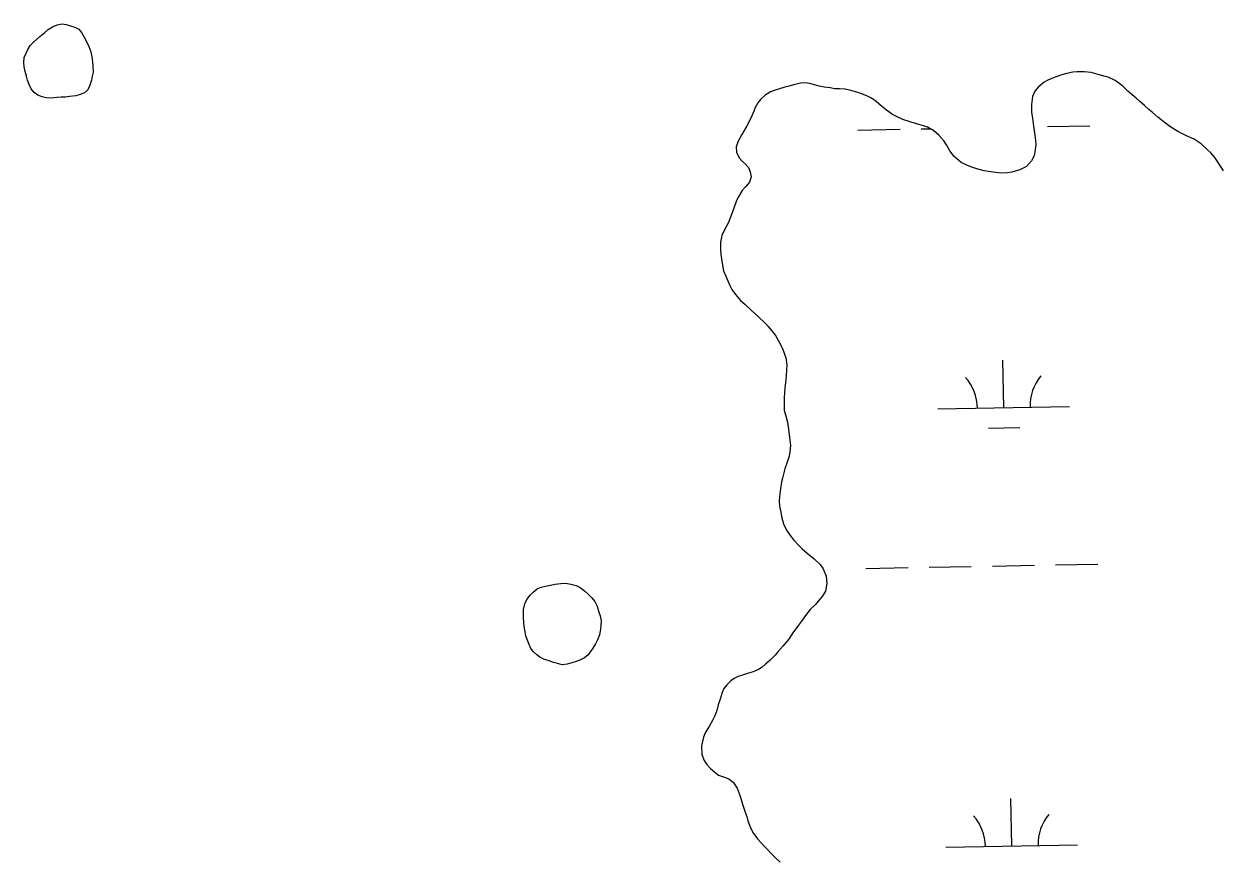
# Model space of a CAD drawing. Extents: x 3925854 to 3964121, y 224593 to 250589.
# Drawn here: x 3937926 to 3938835, y 235030 to 235666 of the extents above; entities that cross this region are included whole.
import ezdxf

# ---------------------------------------------------------------- set-up
doc = ezdxf.new("R2010")
doc.units = 0
doc.layers.add('V-WETL-SWMP', color=7, linetype='Continuous')

msp = doc.modelspace()

# ---------------------------------------------------------------- linework, layer by layer
at = {"layer": 'V-WETL-SWMP'}
for p, q in [((3938722.05, 235629.627), (3938716.431, 235628.475)), ((3938725.487, 235629.975), (3938722.05, 235629.627)), ((3938730.803, 235630.03), (3938725.487, 235629.975)), ((3938736.127, 235629.458), (3938730.803, 235630.03)), ((3938741.459, 235627.949), (3938736.127, 235629.458)), ((3938511.171, 235620.432), (3938506.649, 235619.134)), ((3938515.697, 235621.416), (3938511.171, 235620.432)), ((3938518.979, 235621.606), (3938515.697, 235621.416)), ((3938522.582, 235621.017), (3938518.979, 235621.606)), ((3938526.032, 235620.114), (3938522.582, 235621.017)), ((3938529.638, 235619.213), (3938526.032, 235620.114)), ((3938700.387, 235622.211), (3938696.044, 235618.726)), ((3938703.187, 235623.648), (3938700.387, 235622.211)), ((3938706.768, 235625.248), (3938703.187, 235623.648)), ((3938711.443, 235626.86), (3938706.768, 235625.248)), ((3938716.431, 235628.475), (3938711.443, 235626.86)), ((3938745.538, 235626.74), (3938741.459, 235627.949)), ((3938748.831, 235625.835), (3938745.538, 235626.74)), ((3938754.174, 235623.387), (3938748.831, 235625.835)), ((3938757.796, 235620.922), (3938754.174, 235623.387)), ((3938760.32, 235618.759), (3938757.796, 235620.922)), ((3938488.577, 235612.381), (3938485.172, 235608.905)), ((3938492.775, 235614.77), (3938488.577, 235612.381)), ((3938496.203, 235616.056), (3938492.775, 235614.77)), ((3938499.477, 235617.028), (3938496.203, 235616.056)), ((3938503.686, 235618.322), (3938499.477, 235617.028)), ((3938506.649, 235619.134), (3938503.686, 235618.322)), ((3938533.556, 235618.471), (3938529.638, 235619.213)), ((3938537.942, 235617.734), (3938533.556, 235618.471)), ((3938541.545, 235617.145), (3938537.942, 235617.734)), ((3938545.142, 235617.182), (3938541.545, 235617.145)), ((3938549.369, 235616.756), (3938545.142, 235617.182)), ((3938553.602, 235615.705), (3938549.369, 235616.756)), ((3938558.15, 235614.5), (3938553.602, 235615.705)), ((3938562.544, 235612.981), (3938558.15, 235614.5)), ((3938565.841, 235611.764), (3938562.544, 235612.981)), ((3938569.457, 235609.924), (3938565.841, 235611.764)), ((3938691.584, 235611.33), (3938690.708, 235605.222)), ((3938693.264, 235615.257), (3938691.584, 235611.33)), ((3938696.044, 235618.726), (3938693.264, 235615.257)), ((3938763.952, 235615.355), (3938760.32, 235618.759)), ((3938770.263, 235609.946), (3938763.952, 235615.355)), ((3938481.011, 235602.92), (3938479.945, 235600.094)), ((3938483.007, 235606.537), (3938481.011, 235602.92)), ((3938485.172, 235608.905), (3938483.007, 235606.537)), ((3938572.923, 235607.457), (3938569.457, 235609.924)), ((3938577.023, 235604.059), (3938572.923, 235607.457)), ((3938580.652, 235600.968), (3938577.023, 235604.059)), ((3938690.708, 235605.222), (3938690.771, 235599.124)), ((3938772.631, 235607.781), (3938770.263, 235609.946)), ((3938776.418, 235604.535), (3938772.631, 235607.781)), ((3938779.892, 235601.287), (3938776.418, 235604.535)), ((3938476.585, 235592.24), (3938474.434, 235588.465)), ((3938478.574, 235596.483), (3938476.585, 235592.24)), ((3938479.945, 235600.094), (3938478.574, 235596.483)), ((3938585.379, 235597.576), (3938580.652, 235600.968)), ((3938588.366, 235596.042), (3938585.379, 235597.576)), ((3938593.236, 235593.903), (3938588.366, 235596.042)), ((3938603.592, 235590.568), (3938593.236, 235593.903)), ((3938690.771, 235599.124), (3938691.441, 235594.751)), ((3938691.441, 235594.751), (3938692.284, 235588.817)), ((3938782.258, 235599.278), (3938779.892, 235601.287)), ((3938786.675, 235595.57), (3938782.258, 235599.278)), ((3938792.351, 235591.092), (3938786.675, 235595.57)), ((3938474.434, 235588.465), (3938471.054, 235582.487)), ((3938559.033, 235585.839), (3938591.028, 235586.421)), ((3938608.768, 235589.057), (3938603.592, 235590.568)), ((3938607.025, 235586.712), (3938613.793, 235586.835)), ((3938611.75, 235587.993), (3938608.768, 235589.057)), ((3938616.627, 235585.228), (3938611.75, 235587.993)), ((3938620.573, 235581.671), (3938616.627, 235585.228)), ((3938692.284, 235588.817), (3938692.786, 235585.538)), ((3938692.786, 235585.538), (3938693.623, 235580.229)), ((3938703.009, 235588.457), (3938735.004, 235589.039)), ((3938795.818, 235588.469), (3938792.351, 235591.092)), ((3938801.799, 235584.777), (3938795.818, 235588.469)), ((3938805.729, 235582.784), (3938801.799, 235584.777)), ((3938468.134, 235577.453), (3938466.772, 235573.06)), ((3938471.054, 235582.487), (3938468.134, 235577.453)), ((3938624.371, 235577.331), (3938620.573, 235581.671)), ((3938626.275, 235574.692), (3938624.371, 235577.331)), ((3938628.668, 235570.025), (3938626.275, 235574.692)), ((3938693.987, 235575.229), (3938693.564, 235570.689)), ((3938693.623, 235580.229), (3938693.987, 235575.229)), ((3938808.402, 235581.404), (3938805.729, 235582.784)), ((3938814.215, 235578.805), (3938808.402, 235581.404)), ((3938819.411, 235575.417), (3938814.215, 235578.805)), ((3938824.621, 235570.622), (3938819.411, 235575.417)), ((3938466.772, 235573.06), (3938466.968, 235569.152)), ((3938466.968, 235569.152), (3938469.048, 235564.638)), ((3938632.153, 235565.681), (3938628.668, 235570.025)), ((3938637.516, 235561.201), (3938632.153, 235565.681)), ((3938692.67, 235566.301), (3938690.834, 235562.372)), ((3938693.564, 235570.689), (3938692.67, 235566.301)), ((3938826.832, 235568.456), (3938824.621, 235570.622)), ((3938829.84, 235564.889), (3938826.832, 235568.456)), ((3938469.048, 235564.638), (3938471.42, 235562.003)), ((3938471.42, 235562.003), (3938473.632, 235559.837)), ((3938473.632, 235559.837), (3938476.003, 235557.359)), ((3938476.003, 235557.359), (3938477.288, 235554.088)), ((3938641.761, 235559.055), (3938637.516, 235561.201)), ((3938644.745, 235557.834), (3938641.761, 235559.055)), ((3938649.294, 235556.473), (3938644.745, 235557.834)), ((3938654.783, 235554.966), (3938649.294, 235556.473)), ((3938686.966, 235558.266), (3938681.831, 235555.712)), ((3938690.834, 235562.372), (3938686.966, 235558.266)), ((3938831.904, 235561.939), (3938829.84, 235564.889)), ((3938834.763, 235557.589), (3938831.904, 235561.939)), ((3938836.356, 235554.791), (3938834.763, 235557.589)), ((3938477.952, 235550.341), (3938476.899, 235546.264)), ((3938477.288, 235554.088), (3938477.952, 235550.341)), ((3938661.677, 235553.785), (3938654.783, 235554.966)), ((3938667.625, 235553.22), (3938661.677, 235553.785)), ((3938672.473, 235553.27), (3938667.625, 235553.22)), ((3938675.752, 235553.773), (3938672.473, 235553.27)), ((3938681.831, 235555.712), (3938675.752, 235553.773)), ((3938471.333, 235539.951), (3938468.563, 235535.544)), ((3938474.118, 235542.951), (3938471.333, 235539.951)), ((3938476.899, 235546.264), (3938474.118, 235542.951)), ((3938467.032, 235532.401), (3938464.902, 235526.592)), ((3938468.563, 235535.544), (3938467.032, 235532.401)), ((3938462.314, 235519.685), (3938460.483, 235515.13)), ((3938464.902, 235526.592), (3938462.314, 235519.685)), ((3938460.483, 235515.13), (3938457.72, 235510.098)), ((3938455.732, 235505.698), (3938454.845, 235500.685)), ((3938457.72, 235510.098), (3938455.732, 235505.698)), ((3938454.845, 235500.685), (3938454.743, 235495.366)), ((3938454.743, 235495.366), (3938455.097, 235491.304)), ((3938455.097, 235491.304), (3938455.945, 235484.9)), ((3938455.945, 235484.9), (3938457.1, 235478.969)), ((3938457.1, 235478.969), (3938458.705, 235474.92)), ((3938458.705, 235474.92), (3938461.907, 235467.758)), ((3938461.907, 235467.758), (3938463.344, 235464.802)), ((3938463.344, 235464.802), (3938466.043, 235460.919)), ((3938466.043, 235460.919), (3938469.997, 235456.581)), ((3938469.997, 235456.581), (3938473.155, 235453.642)), ((3938473.155, 235453.642), (3938478.363, 235449.003)), ((3938478.363, 235449.003), (3938483.73, 235444.21)), ((3938483.73, 235444.21), (3938488.943, 235439.103)), ((3938488.943, 235439.103), (3938491, 235436.778)), ((3938491, 235436.778), (3938493.848, 235433.523)), ((3938493.848, 235433.523), (3938496.543, 235429.953)), ((3938496.543, 235429.953), (3938499.886, 235424.201)), ((3938499.886, 235424.201), (3938502.127, 235419.219)), ((3938502.127, 235419.219), (3938504.38, 235412.987)), ((3938504.38, 235412.987), (3938505.057, 235407.989)), ((3938669.725, 235375.213), (3938669.07, 235411.207)), ((3938504.944, 235403.765), (3938504.676, 235399.384)), ((3938505.057, 235407.989), (3938504.944, 235403.765)), ((3938504.395, 235396.253), (3938503.521, 235389.988)), ((3938504.676, 235399.384), (3938504.395, 235396.253)), ((3938503.521, 235389.988), (3938502.967, 235382.945)), ((3938502.967, 235382.945), (3938503.066, 235373.25)), ((3938619.733, 235374.304), (3938719.716, 235376.122)), ((3938503.066, 235373.25), (3938504.198, 235369.664)), ((3938504.198, 235369.664), (3938505.506, 235364.048)), ((3938505.506, 235364.048), (3938506.497, 235358.897)), ((3938506.497, 235358.897), (3938507.187, 235352.648)), ((3938658.007, 235359.566), (3938682.003, 235360.003)), ((3938507.187, 235352.648), (3938507.875, 235346.556)), ((3938506.863, 235338.413), (3938505.346, 235333.863)), ((3938507.457, 235341.547), (3938506.863, 235338.413)), ((3938507.875, 235346.556), (3938507.457, 235341.547)), ((3938503.522, 235328.683), (3938501.716, 235321.783)), ((3938505.346, 235333.863), (3938503.522, 235328.683)), ((3938501.716, 235321.783), (3938501.121, 235318.806)), ((3938500.389, 235313.95), (3938499.807, 235309.722)), ((3938501.121, 235318.806), (3938500.389, 235313.95)), ((3938499.807, 235309.722), (3938499.389, 235304.713)), ((3938499.389, 235304.713), (3938499.59, 235300.336)), ((3938499.59, 235300.336), (3938500.573, 235295.967)), ((3938500.573, 235295.967), (3938501.077, 235292.531)), ((3938501.077, 235292.531), (3938502.697, 235287.074)), ((3938502.697, 235287.074), (3938504.936, 235282.249)), ((3938504.936, 235282.249), (3938507.636, 235278.211)), ((3938507.636, 235278.211), (3938510.487, 235274.643)), ((3938510.487, 235274.643), (3938514.282, 235270.615)), ((3938514.282, 235270.615), (3938516.81, 235268.139)), ((3938516.81, 235268.139), (3938520.596, 235264.894)), ((3938520.596, 235264.894), (3938525.803, 235260.411)), ((3938525.803, 235260.411), (3938530.383, 235256.079)), ((3938530.383, 235256.079), (3938532.76, 235252.976)), ((3938709.057, 235255.837), (3938741.052, 235256.419)), ((3938532.76, 235252.976), (3938534.851, 235247.367)), ((3938534.851, 235247.367), (3938535.378, 235241.742)), ((3938565.081, 235253.219), (3938597.076, 235253.801)), ((3938613.073, 235254.092), (3938645.068, 235254.674)), ((3938661.065, 235254.965), (3938693.06, 235255.546)), ((3938535.378, 235241.742), (3938534.342, 235235.945)), ((3938532.038, 235231.856), (3938528.948, 235228.227)), ((3938534.342, 235235.945), (3938532.038, 235231.856)), ((3938522.913, 235221.91), (3938519.361, 235217.494)), ((3938526.939, 235225.861), (3938522.913, 235221.91)), ((3938528.948, 235228.227), (3938526.939, 235225.861)), ((3938516.12, 235213.238), (3938513.963, 235210.089)), ((3938519.361, 235217.494), (3938516.12, 235213.238)), ((3938509.644, 235204.258), (3938506.255, 235199.219)), ((3938513.963, 235210.089), (3938509.644, 235204.258)), ((3938502.084, 235194.171), (3938498.374, 235189.911)), ((3938506.255, 235199.219), (3938502.084, 235194.171)), ((3938492.496, 235183.595), (3938488.931, 235180.431)), ((3938496.21, 235187.387), (3938492.496, 235183.595)), ((3938498.374, 235189.911), (3938496.21, 235187.387)), ((3938479.45, 235174.704), (3938476.019, 235173.73)), ((3938483.496, 235176.622), (3938479.45, 235174.704)), ((3938486.294, 235178.371), (3938483.496, 235176.622)), ((3938488.931, 235180.431), (3938486.294, 235178.371)), ((3938459.532, 235164.96), (3938457.371, 235162.123)), ((3938462.629, 235167.963), (3938459.532, 235164.96)), ((3938465.113, 235169.709), (3938462.629, 235167.963)), ((3938468.226, 235171.148), (3938465.113, 235169.709)), ((3938471.499, 235172.276), (3938468.226, 235171.148)), ((3938476.019, 235173.73), (3938471.499, 235172.276)), ((3938455.994, 235159.137), (3938454.482, 235154.117)), ((3938457.371, 235162.123), (3938455.994, 235159.137)), ((3938453.121, 235149.568), (3938451.911, 235145.489)), ((3938454.482, 235154.117), (3938453.121, 235149.568)), ((3938449.014, 235138.266), (3938446.094, 235133.231)), ((3938450.391, 235141.251), (3938449.014, 235138.266)), ((3938451.911, 235145.489), (3938450.391, 235141.251)), ((3938443.48, 235128.826), (3938441.955, 235125.057)), ((3938446.094, 235133.231), (3938443.48, 235128.826)), ((3938441.955, 235125.057), (3938440.3, 235118.628)), ((3938440.3, 235118.628), (3938440.682, 235111.907)), ((3938440.682, 235111.907), (3938442.292, 235107.388)), ((3938442.292, 235107.388), (3938444.512, 235104.439)), ((3938444.512, 235104.439), (3938447.2, 235101.495)), ((3938447.2, 235101.495), (3938450.515, 235098.558)), ((3938450.515, 235098.558), (3938453.196, 235096.396)), ((3938453.196, 235096.396), (3938456.963, 235095.027)), ((3938456.963, 235095.027), (3938461.201, 235093.506)), ((3938461.201, 235093.506), (3938464.354, 235091.036)), ((3938464.354, 235091.036), (3938467.373, 235086.375)), ((3938467.373, 235086.375), (3938468.821, 235082.48)), ((3938467.792, 235085.249), (3938468.119, 235085.255)), ((3938468.821, 235082.48), (3938470.112, 235078.584)), ((3938470.112, 235078.584), (3938471.562, 235074.376)), ((3938471.562, 235074.376), (3938472.376, 235071.256)), ((3938675.773, 235042.593), (3938675.118, 235078.587)), ((3938472.376, 235071.256), (3938473.501, 235068.297)), ((3938473.501, 235068.297), (3938474.631, 235064.867)), ((3938474.631, 235064.867), (3938475.445, 235061.748)), ((3938475.445, 235061.748), (3938476.886, 235058.478)), ((3938476.886, 235058.478), (3938478.332, 235054.74)), ((3938478.332, 235054.74), (3938479.923, 235052.098)), ((3938479.923, 235052.098), (3938483.095, 235047.751)), ((3938483.095, 235047.751), (3938485.311, 235045.115)), ((3938485.311, 235045.115), (3938488.946, 235041.399)), ((3938488.946, 235041.399), (3938494.321, 235035.824)), ((3938625.781, 235041.684), (3938725.764, 235043.502)), ((3938494.321, 235035.824), (3938496.532, 235033.657)), ((3938496.532, 235033.657), (3938500.163, 235030.41))]:
    msp.add_line(p, q, dxfattribs=at)
for points in [[(3937926.244, 235637.031), (3937926.399, 235640.759), (3937929.094, 235647.029), (3937931, 235649.904), (3937933.49, 235652.446), (3937935.84, 235654.599), (3937938.382, 235656.803), (3937942.077, 235659.889), (3937944.668, 235662.045), (3937947.986, 235664.063), (3937951.503, 235665.648), (3937955.271, 235666.315), (3937958.276, 235665.862), (3937961.479, 235664.975), (3937964.926, 235663.898), (3937967.797, 235662.282), (3937969.903, 235659.835), (3937972.019, 235656.421), (3937973.994, 235652.57), (3937975.481, 235649.149), (3937977.023, 235645.1), (3937977.69, 235641.332), (3937978.214, 235637.466), (3937978.585, 235634.324), (3937978.777, 235629.777), (3937978.081, 235626.769), (3937977.388, 235623.568), (3937976.265, 235619.831), (3937974.704, 235616.33), (3937972.065, 235614.077), (3937968.836, 235612.786), (3937965.603, 235611.882), (3937960.82, 235611.155), (3937957.725, 235610.882), (3937954.387, 235610.751), (3937951.1, 235610.475), (3937946.603, 235610.09), (3937943.068, 235610.345), (3937940.011, 235611.088), (3937936.708, 235612.264), (3937934.027, 235614.22), (3937931.723, 235617.052), (3937930.092, 235620.423), (3937929.043, 235623.654), (3937928.044, 235626.645), (3937927.185, 235630.168), (3937926.471, 235633.791)], [(3938305.37, 235219.106), (3938305.175, 235222.141), (3938306.28, 235226.42), (3938307.888, 235229.638), (3938310.318, 235232.863), (3938313, 235235.435), (3938315.685, 235237.678), (3938318.792, 235238.859), (3938322.066, 235239.713), (3938325.751, 235240.49), (3938329.109, 235241.181), (3938333.535, 235241.801), (3938337.39, 235242.004), (3938341.173, 235241.304), (3938345.205, 235240.279), (3938348.338, 235238.833), (3938351.566, 235236.24), (3938354.549, 235233.398), (3938357.119, 235230.962), (3938359.529, 235228.032), (3938361.205, 235224.602), (3938362.564, 235220.102), (3938363.497, 235217.157), (3938364.275, 235213.39), (3938364.066, 235209.694), (3938363.533, 235205.667), (3938362.989, 235202.707), (3938361.386, 235198.915), (3938359.857, 235195.945), (3938357.92, 235192.724), (3938356.142, 235190.08), (3938354.279, 235187.681), (3938351.513, 235185.272), (3938348.084, 235183.514), (3938345.139, 235182.499), (3938342.03, 235181.564), (3938338.429, 235180.624), (3938334.741, 235180.094), (3938331.119, 235181.124), (3938328.074, 235181.914), (3938324.698, 235183.028), (3938321.239, 235184.142), (3938317.776, 235185.748), (3938315.294, 235187.692), (3938312.809, 235189.883), (3938310.732, 235192.406), (3938309.47, 235195.429), (3938307.953, 235199.271), (3938307.021, 235202.134), (3938306.497, 235205.166), (3938305.801, 235209.016), (3938305.519, 235212.542), (3938305.32, 235215.987)]]:
    msp.add_lwpolyline(points, close=True, dxfattribs=at)
for centre, start, end in [((3938614.482, 235374.683), 0.269879, 41.813537), ((3938724.95, 235376.692), 140.269876, 181.813534), ((3938620.53, 235042.063), 0.269879, 41.813537), ((3938730.998, 235044.072), 140.269876, 181.813534)]:
    msp.add_arc(centre, 35.246, start, end, dxfattribs=at)

doc.saveas('drawing.dxf')
